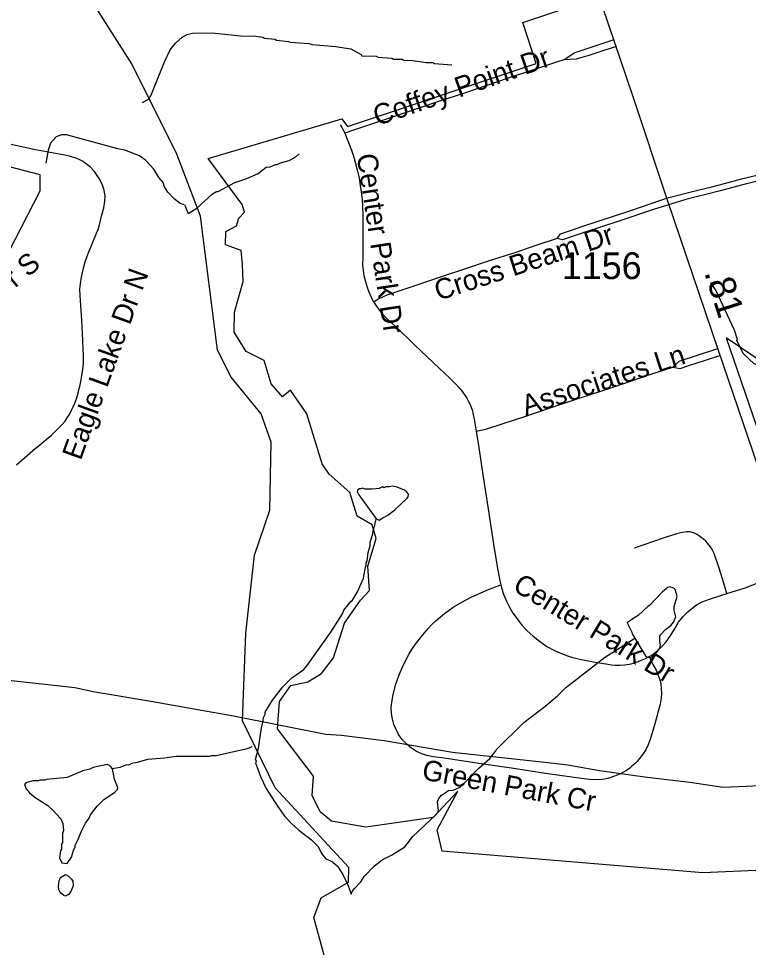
# Model space of a CAD drawing. Extents: x 1383679 to 1536984, y 460658 to 651027.
# Drawn here: x 1420469 to 1423872, y 522240 to 526570 of the extents above; entities that cross this region are included whole.
import ezdxf

# ---------------------------------------------------------------- set-up
doc = ezdxf.new("R2010")
doc.units = 0
for name, color, linetype in [('Default', 7, 'Continuous'), ('Exist Boundary Political City Limit New', 7, 'Continuous'), ('Exist Hydrographic Creek Single Shore', 7, 'Continuous'), ('Exist Hydrographic Misc Water Feature', 7, 'Continuous'), ('Exist Road Non-System Type 51', 7, 'Continuous'), ('Exist Road Non-System Type 51 Label', 7, 'Continuous'), ('Exist Road Secondary Mileage Hundredths English Label', 7, 'Continuous'), ('Exist Road Secondary Type 51 Attributed', 7, 'Continuous'), ('Exist Road Secondary Type 51 Number Label', 7, 'Continuous'), ('Exist Utilities Electrical Transmission Line', 7, 'Continuous'), ('Map Preparation Boundary City Limit Buffer Line', 7, 'Continuous')]:
    doc.layers.add(name, color=color, linetype=linetype)

msp = doc.modelspace()

# ---------------------------------------------------------------- linework, layer by layer
at = {"layer": 'Default'}
msp.add_lwpolyline([(1420395.6, 525428.3), (1420569.7, 525766.2), (1420570.6, 525841.7), (1420263.7, 525920.1)], dxfattribs=at)
at = {"layer": 'Exist Boundary Political City Limit New'}
for points in [[(1424506.5, 522625.4), (1423659.1, 522586.9), (1422443.6, 522688.2), (1422420.5, 522788.5), (1422517.4, 522968.8), (1422402, 522845.7), (1422089, 522800), (1421927.8, 522828), (1421875.5, 522872.4), (1421838.6, 522947.6), (1421844.8, 523038.5), (1421677, 523258.8), (1421685.8, 523386.9), (1421739.1, 523460.8), (1421817.9, 523478.3), (1421882.1, 523516.8), (1421938.2, 523590.3), (1421946.8, 523618.8), (1421989.6, 523751.2), (1422064, 523858.1), (1422105.2, 523904.4), (1422097, 524016.7), (1422136.5, 524146.1), (1422118.6, 524210.2), (1422047.2, 524249.9), (1422013.9, 524361.2), (1421917.4, 524445.6), (1421885.4, 524493.8), (1421813.1, 524726.8), (1421737.4, 524837.9), (1421700, 524806.7), (1421647.8, 524867), (1421614.6, 524976), (1421530, 525018.1), (1421473.8, 525108.6), (1421476.8, 525200.5), (1421516.4, 525344.1), (1421513.4, 525423), (1421507.6, 525489.5), (1421434.6, 525514.8), (1421436.1, 525577.7), (1421484.8, 525604.2), (1421496.5, 525639.7), (1421522.4, 525668.1), (1421511.1, 525703.6), (1421353.1, 525917.7), (1421975.9, 526102.8), (1422003, 526066.5), (1422882.8, 526361.1), (1422820.5, 526552.2), (1423150.5, 526663.2)], [(1423950.5, 524958.7), (1423768.2, 525082), (1424050.4, 524258.6)]]:
    msp.add_lwpolyline(points, dxfattribs=at)
at = {"layer": 'Exist Hydrographic Creek Single Shore'}
msp.add_lwpolyline([(1421962.6, 521953.6), (1421845.6, 522379.4), (1421880.6, 522470.6), (1422007.6, 522543.6), (1422008.6, 522612.5), (1421665.6, 522983.7), (1421513.6, 523295.3), (1421529.6, 523705.3), (1421569.6, 524068.8), (1421640.7, 524277.4), (1421646.6, 524595.7), (1421599.7, 524728), (1421460.6, 524898.2), (1421396.7, 525024.2), (1421317.6, 525649.4), (1421206.7, 525937.2), (1420997.6, 526358.3), (1420795.7, 526677.5), (1420731.7, 527246.6), (1420675.7, 527356.1), (1420645.7, 527514.2), (1420604.7, 527590.5), (1420534.6, 527851.3)], dxfattribs=at)
at = {"layer": 'Exist Hydrographic Misc Water Feature'}
for points in [[(1421047.3, 526179.1), (1421075.2, 526194.7), (1421085.6, 526210.4), (1421149, 526368.9), (1421176.2, 526424.3), (1421200.9, 526455.7), (1421231.5, 526483), (1421255.8, 526496.4), (1421280, 526501.9), (1421372, 526503.8), (1421503.7, 526488.9), (1421575.7, 526487.3), (1421607.5, 526482.6), (1421615.5, 526478.4), (1421663.4, 526473.3), (1421671.3, 526469.1), (1421727.2, 526463.9), (1421735.1, 526459.7), (1421822.9, 526453.7), (1421838.9, 526449.4), (1421946.7, 526440.3), (1422018.5, 526429.3), (1422065.9, 526402.3), (1422069.8, 526396.2), (1422135.8, 526394.7), (1422145.7, 526390.5), (1422209.6, 526385.1), (1422217.5, 526380.9), (1422257.4, 526380), (1422265.4, 526375.8), (1422305.4, 526374.9), (1422369.2, 526365.5), (1422401.2, 526364.8), (1422409.1, 526360.6), (1422489, 526354.8)], [(1421243.6, 525701.8), (1421222.7, 525707.6), (1421195.2, 525730.2), (1421165.9, 525760.8), (1421150.4, 525785.1), (1421142.8, 525805.3), (1421123.3, 525829.7), (1421100.1, 525868.2), (1421063, 525909.1), (1421033.5, 525929.7), (1420964.1, 525957.3), (1420932.1, 525962), (1420693.5, 526027.3), (1420669.5, 526027.9), (1420645.3, 526018.4), (1420618.7, 525989), (1420608, 525957.3), (1420597, 525896)], [(1421259.8, 525661.8), (1421300.3, 525685.8), (1421373.7, 525752.2), (1421391.9, 525763.7), (1421399.9, 525763.5), (1421476.9, 525805.8), (1421533.3, 525824.5), (1421585.8, 525847.3), (1421624.2, 525876.7), (1421642.5, 525878.1), (1421666.7, 525889.5), (1421674.7, 525889.3), (1421690.9, 525896.9), (1421731.2, 525908), (1421761.5, 525925.3), (1421777.8, 525939)], [(1421243.6, 525701.8), (1421247.3, 525691.6), (1421250.1, 525683), (1421259.8, 525661.8)], [(1424706.4, 524858), (1424663.8, 524898.5), (1424630.4, 524923.3), (1424598.6, 524934), (1424478.1, 524910.7), (1424420.2, 524877.8), (1424417.3, 524872.1), (1424342.8, 524858.2), (1424340.8, 524851.8), (1424296.8, 524850.8), (1424280.7, 524847.2), (1424204.8, 524852.9), (1424133.1, 524866.5), (1424085.4, 524879.6), (1424045.7, 524896.4), (1424037.7, 524896.6), (1423942.7, 524942.8), (1423899.3, 524960.3), (1423848.1, 525008.8), (1423817.4, 525069.5), (1423821.5, 525073.4), (1423806.4, 525117.7), (1423720.5, 525303.6), (1423697.2, 525340.1)], [(1422136.1, 524237), (1422150.9, 524231.3), (1422167.1, 524243), (1422191.4, 524254.4), (1422223.9, 524279.7), (1422279.1, 524332.4), (1422285.2, 524340.3), (1422287.5, 524352.2), (1422279.8, 524362.4), (1422267.9, 524370.7), (1422234.3, 524385.4), (1422212.3, 524389.9), (1422198.3, 524386.2), (1422182.3, 524386.6), (1422174.2, 524382.8), (1422166.3, 524386.9), (1422150.1, 524379.3), (1422118, 524376), (1422086, 524376.7), (1422072.1, 524381), (1422066, 524377.2), (1422058, 524377.3), (1422049.9, 524371.5), (1422047.8, 524365.6), (1422055.5, 524349.4), (1422136.1, 524237)], [(1421573.4, 523116.2), (1421587.7, 523168.5), (1421601.8, 523264.1), (1421610.5, 523295.9), (1421610.8, 523311.9), (1421619.2, 523327.7), (1421619.3, 523335.7), (1421653.2, 523392.4), (1421702, 523453.8), (1421742.9, 523496.8), (1421799.8, 523535.5), (1421818.2, 523559.1), (1421925.5, 523708.7), (1421979.4, 523795.4), (1421985.8, 523811.2), (1422020.7, 523854.5), (1422026.8, 523858.3), (1422049, 523897.8), (1422077, 523961.1), (1422086.1, 524012.9), (1422090.2, 524016.8), (1422090.5, 524032.8), (1422094.7, 524040.7), (1422099.6, 524080.6), (1422108.3, 524112.4), (1422108.7, 524128.4), (1422121.5, 524168), (1422121.8, 524184), (1422130.4, 524207.8), (1422136.1, 524237)], [(1423342.1, 523681.4), (1423356.7, 523658.5), (1423391.5, 523599.7), (1423399.3, 523593.6), (1423413.3, 523591.3), (1423421.3, 523595.1), (1423443.8, 523614.5), (1423458.2, 523634.2), (1423462.5, 523650.1), (1423459, 523666.2), (1423459.5, 523690.2), (1423463.6, 523698), (1423486.1, 523721.5), (1423510.5, 523741), (1423522.9, 523756.7), (1423533.4, 523780.5), (1423526.1, 523812.6), (1423526.4, 523828.6), (1423539.4, 523876.3), (1423535.8, 523892.3), (1423530.2, 523908.5), (1423524.3, 523914.6), (1423504.5, 523921), (1423496.4, 523917.2), (1423472, 523897.8), (1423410.6, 523833.2), (1423402.5, 523829.4), (1423357.5, 523786.4), (1423333.2, 523770.9), (1423306.2, 523752.9), (1423327.8, 523709.1), (1423329.7, 523701.1), (1423342.1, 523681.4)], [(1422019.4, 522488.4), (1422025.3, 522500.9), (1422035.7, 522514.7), (1422064.3, 522546), (1422080.8, 522569.6), (1422128, 522620.6), (1422164.6, 522647.7), (1422207.8, 522670.1), (1422270, 522709.3), (1422307, 522756.5), (1422419.2, 522861.9), (1422427.6, 522877.7), (1422422.5, 522917.8), (1422428.8, 522933.7), (1422441.2, 522949.4), (1422473.6, 522970.6), (1422495.6, 522972.2), (1422528, 522987.4), (1422615.2, 523075.3), (1422666.9, 523120.2), (1422693.9, 523156.2), (1422695.9, 523161.6), (1422824.6, 523288.6), (1422922.2, 523362.4), (1422981.6, 523412.1), (1423019, 523449.7), (1423201.2, 523592), (1423342.1, 523681.4)], [(1421557.6, 523174.5), (1421535.7, 523165.6), (1421390.9, 523132.9), (1421366.9, 523133.4), (1421358.8, 523129.6), (1421202.8, 523129.1), (1421151.7, 523121.5), (1421070.5, 523116.1), (1421022.1, 523101.2), (1420998, 523097.8), (1420981.9, 523090.1), (1420973.9, 523090.3), (1420941.6, 523079), (1420906.6, 523072.1)], [(1421573.4, 523116.2), (1421576.5, 523108.7), (1421574.2, 523100.8), (1421596.9, 523036.3), (1421623.6, 522979.8), (1421675.9, 522898.6), (1421710.9, 522849.9), (1421742.2, 522817.1), (1421775.5, 522786.4), (1421834.5, 522741.1), (1421865.9, 522710.4), (1421881.2, 522678.1), (1421900.7, 522653.7), (1421932.3, 522639), (1421955.9, 522618.4), (1421981, 522579.9), (1422004, 522531.4), (1422019.4, 522488.4)], [(1420906.6, 523072.1), (1420901.6, 523079.9), (1420893.9, 523088.1), (1420882, 523092.4), (1420817.6, 523077.8), (1420801.4, 523070.2), (1420769.3, 523062.9), (1420696.6, 523032.6), (1420600.3, 523022.7), (1420592.2, 523018.9), (1420568.2, 523019.4), (1420560.2, 523015.6), (1420536.2, 523016.2), (1420512, 523010.7), (1420503.9, 523006.9), (1420497.8, 522999), (1420505.4, 522978.9), (1420521, 522960.5), (1420546.5, 522938), (1420605.8, 522900.7), (1420629.2, 522880.1), (1420666.3, 522839.3), (1420675.9, 522817.1), (1420679.3, 522785.1), (1420675, 522771.2), (1420674, 522729.2), (1420669.8, 522721.3), (1420669.3, 522697.3), (1420665.1, 522689.4), (1420660.4, 522657.6), (1420671.9, 522633.3), (1420695.9, 522630.8), (1420716.5, 522660.3), (1420725.2, 522692.1), (1420733.6, 522707.9), (1420733.7, 522715.8), (1420746.2, 522739.6), (1420761.1, 522779.2), (1420782, 522818.7), (1420798.5, 522842.4), (1420804.9, 522858.2), (1420835.7, 522897.5), (1420866.4, 522928.8), (1420917.1, 522961.7), (1420931.4, 522975.3), (1420931.6, 522983.3), (1420916.4, 523023.6), (1420906.6, 523072.1)], [(1420688, 522580.3), (1420702.6, 522572.6), (1420716.3, 522558.3), (1420722.1, 522548.2), (1420723.7, 522526.2), (1420713.1, 522500.4), (1420702.7, 522486.7), (1420688.6, 522479), (1420680.6, 522481.2), (1420663, 522495.6), (1420657.2, 522507.7), (1420655.6, 522525.7), (1420658.1, 522549.7), (1420664.5, 522565.5), (1420688, 522580.3)]]:
    msp.add_lwpolyline(points, dxfattribs=at)
at = {"layer": 'Exist Road Non-System Type 51'}
for points in [[(1423011.1, 526378.4), (1423060.2, 526410.7), (1423245.8, 526472.5)], [(1423257.1, 526440.6), (1423202.5, 526423.5), (1423127.9, 526398.4), (1423083.7, 526385.4), (1423068.2, 526381.2), (1423011.1, 526378.4)], [(1423011.1, 526378.4), (1422981.8, 526369.1), (1422874.2, 526333.3), (1422746.7, 526290.7), (1422552.6, 526224.4), (1422423, 526181.7), (1422267.1, 526128.4), (1422124.6, 526081.6), (1422031.2, 526049.6), (1421990.3, 526035.6)], [(1421969.1, 526076.8), (1421986.2, 526045.6), (1421990.3, 526035.6)], [(1421990.3, 526035.6), (1422004.9, 525999.9), (1422021.2, 525956.7), (1422031.7, 525923.7), (1422039.6, 525893.8), (1422049, 525858.9), (1422056.7, 525826.9), (1422062.7, 525792.2), (1422067, 525762.3), (1422070.8, 525726.8), (1422073, 525692.1), (1422074.1, 525652.1), (1422074.3, 525599.1), (1422074.7, 525547.1), (1422073.6, 525495.3), (1422073.8, 525453.8), (1422073.4, 525422.8), (1422075.7, 525396.1), (1422079.4, 525372), (1422084.8, 525348.5), (1422094.6, 525317.3), (1422100.7, 525298.8), (1422107.2, 525285.6), (1422121.6, 525254.6), (1422125.7, 525248.2)], [(1420460.2, 524488.9), (1420546.1, 524565.3), (1420575.8, 524589.3), (1420598, 524607.5), (1420622.5, 524627.6), (1420643, 524647.3), (1420662.4, 524666.3), (1420674.6, 524679.7), (1420686.1, 524693.7), (1420696.6, 524709.1), (1420706.3, 524724.9), (1420716, 524743.8), (1420724.3, 524759.8), (1420731.8, 524777.2), (1420739.2, 524797.7), (1420746.8, 524823.6), (1420750.9, 524839.1), (1420755.1, 524855.3), (1420761.4, 524885.1), (1420770.2, 524945.1), (1420772.1, 524965), (1420772.7, 524981.2), (1420772, 524997.5), (1420768.9, 525066), (1420768.7, 525070), (1420764, 525163.2), (1420756.1, 525279.5), (1420755.7, 525308.7), (1420758.5, 525332.9), (1420762.4, 525364.1), (1420768.4, 525392.6), (1420773.4, 525413), (1420780, 525435.2), (1420793.9, 525474.4), (1420813.2, 525519.8), (1420833.4, 525569.6), (1420840.6, 525586.7), (1420845.2, 525601.5), (1420856.7, 525648.1), (1420866.5, 525688.4), (1420871.5, 525718.5), (1420872.5, 525743), (1420870.4, 525760.2), (1420866.9, 525776.7), (1420861.4, 525793.1), (1420853.5, 525810.2), (1420844.6, 525825), (1420836.5, 525838.4), (1420822.9, 525856.5), (1420803.6, 525878.1), (1420786.6, 525891.6), (1420770, 525903), (1420758.6, 525909.7), (1420748.6, 525914.1), (1420738.7, 525918.6), (1420725.6, 525923.1), (1420706.3, 525929), (1420685, 525933.5), (1420549, 525958), (1420391.5, 525991.8)], [(1423500.4, 525735.9), (1423635.8, 525769.4), (1423701.7, 525786.2), (1423759.9, 525800.7), (1423840.3, 525822.5), (1423910.4, 525840.1), (1423983.6, 525855.4)], [(1423991, 525833.6), (1423938.5, 525819.4), (1423909, 525811.1), (1423863.3, 525799.6), (1423821.2, 525788.5), (1423775.5, 525776.8), (1423733.3, 525765.4), (1423679.6, 525751.8), (1423628.4, 525738.4), (1423579.6, 525726.1), (1423510.4, 525704.8)], [(1422980.3, 525544), (1422996.5, 525567), (1423042, 525582.2), (1423096.1, 525600.7), (1423243, 525649.2), (1423332.8, 525678.9), (1423500.1, 525735.8), (1423500.4, 525735.9)], [(1423510.4, 525704.8), (1423433.6, 525681.1), (1423262.8, 525624.6), (1423110.3, 525573.9), (1423045.6, 525551.9), (1423005.7, 525538.9), (1422980.3, 525544)], [(1422980.3, 525544), (1422881.5, 525512.8), (1422787.5, 525480.1), (1422658.6, 525438.6), (1422553.7, 525403.1), (1422444.1, 525367.5), (1422312.6, 525322.2), (1422186.5, 525280.1), (1422165.6, 525271.4), (1422145.2, 525261.4), (1422125.7, 525248.2)], [(1422125.7, 525248.2), (1422136.5, 525231.3), (1422159, 525201.7), (1422188.7, 525169), (1422246.2, 525115.8), (1422298, 525066), (1422317, 525047.7), (1422431.3, 524938.8), (1422478.1, 524894.9), (1422505.1, 524868.8), (1422525.6, 524847.2), (1422534.9, 524836.4), (1422542.3, 524825.9), (1422550.5, 524814), (1422559.8, 524799.8), (1422566.1, 524788.3), (1422573, 524773.2), (1422583.7, 524745.3), (1422593.5, 524701.8), (1422603.1, 524646.5), (1422603.2, 524646)], [(1423728.1, 525030.2), (1423548, 524971.3), (1423519.7, 524945.6)], [(1423519.7, 524945.6), (1423553.1, 524938.4), (1423594.8, 524952.4), (1423671.6, 524977.7), (1423738.9, 524998.6)], [(1422603.2, 524646), (1422633.8, 524653.3), (1422651.8, 524657.4), (1422732.7, 524683.6), (1422825.7, 524713.9), (1422947, 524754.6), (1423078.5, 524798.3), (1423236.2, 524850.8), (1423416.7, 524912.2), (1423519.7, 524945.6)], [(1422603.2, 524646), (1422614.5, 524571), (1422633.4, 524442.5), (1422658.9, 524284.4), (1422683.9, 524120.2), (1422701, 524015.2), (1422712.7, 523948.2), (1422717.7, 523929.6)], [(1423770.6, 523889.2), (1423756.9, 523937.7), (1423735.8, 524007.5), (1423712.1, 524076), (1423703.7, 524094.9), (1423695.1, 524107.9), (1423681.8, 524123.9), (1423672.8, 524133.9), (1423661.6, 524144), (1423652.1, 524151.5), (1423642.7, 524158.1), (1423633.4, 524164), (1423624, 524169.1), (1423614.5, 524173.1), (1423604.6, 524175.9), (1423595.4, 524176.7), (1423585.5, 524177.2), (1423564.8, 524174.5), (1423536.1, 524167.2), (1423474.2, 524147.6), (1423339.6, 524100.6)], [(1423770.6, 523889.2), (1423856.3, 523915.7), (1424079.3, 524003.4)], [(1423410, 523596.6), (1423425.5, 523562.2), (1423441.3, 523531.9), (1423453.2, 523504.4), (1423458.6, 523487.7), (1423463, 523469.5), (1423465.5, 523445.3), (1423466.5, 523423.4), (1423464.6, 523401), (1423460.4, 523373.3), (1423434.9, 523282.8), (1423413.6, 523209.5), (1423403.1, 523181.8), (1423393.2, 523161.2), (1423375.2, 523134.6), (1423353.4, 523107.1), (1423343.2, 523097.2), (1423329.1, 523084.5), (1423319.2, 523075.9), (1423303.8, 523065.2), (1423287, 523055.3), (1423275.7, 523049.4), (1423259.3, 523042), (1423242.5, 523035.8), (1423230.7, 523031.4), (1423215.3, 523027.2), (1423201.4, 523024.5), (1423186.3, 523022.4), (1423148.4, 523021.2), (1423129, 523021.9), (1423059.6, 523031.6), (1422926.1, 523051.1), (1422768.2, 523074.9), (1422626.8, 523095.1), (1422535, 523109.6), (1422453.5, 523121.4), (1422401.5, 523128.9), (1422372.7, 523135), (1422349.9, 523142.5), (1422324.8, 523153.7), (1422301.1, 523169.1), (1422280.7, 523186.4), (1422257.4, 523209.7), (1422241.2, 523232.1), (1422229.3, 523254.9), (1422219.5, 523278.2), (1422212, 523304.3), (1422208.3, 523329.6), (1422207.2, 523357.3), (1422209.8, 523382.5), (1422216.1, 523418.6), (1422228.5, 523467.5), (1422244.3, 523511), (1422257.9, 523543.3), (1422275.4, 523579.3), (1422289.8, 523607.7), (1422302.5, 523628.2), (1422319.4, 523652.9), (1422347.2, 523689.5), (1422376.9, 523724.5), (1422397.4, 523746.9), (1422415.5, 523764.4), (1422454.9, 523796.2), (1422495.7, 523825.2), (1422536.5, 523850), (1422579.8, 523872.7), (1422652.1, 523904.5), (1422692.9, 523920.6), (1422717.7, 523929.6)], [(1422717.7, 523929.6), (1422721.2, 523916.2), (1422730.9, 523887), (1422744.7, 523854), (1422757.7, 523826.6), (1422774.1, 523798.7), (1422793.2, 523771), (1422815, 523742.4), (1422838.3, 523717), (1422867.7, 523690.4), (1422897.5, 523666.9), (1422932.5, 523643.2), (1422968.5, 523624.1), (1422985, 523616.4), (1423005, 523608), (1423024.4, 523601), (1423047.1, 523593.6), (1423066.4, 523588.1), (1423094.4, 523582.3), (1423157.1, 523570.1), (1423216.6, 523559.5), (1423233.6, 523556.8), (1423251.1, 523555.3), (1423272.6, 523555.4), (1423295.5, 523557.5), (1423324.6, 523562.4), (1423349.5, 523569.2), (1423369.6, 523576.7), (1423391.4, 523585.9), (1423410, 523596.6)], [(1423410, 523596.6), (1423420.9, 523602.8), (1423444.1, 523619.3), (1423471.6, 523645.8), (1423488, 523664.3), (1423506.9, 523691.3), (1423526.7, 523723.8), (1423546.2, 523755.6), (1423568.4, 523782.4), (1423589.1, 523803.8), (1423607.8, 523820.2), (1423629.6, 523836.2), (1423656, 523850.7), (1423690.3, 523863.4), (1423742.8, 523880.6), (1423770.6, 523889.2)]]:
    msp.add_lwpolyline(points, dxfattribs=at)
at = {"layer": 'Exist Road Secondary Type 51 Attributed'}
msp.add_lwpolyline([(1422743, 528873.9), (1422697.5, 528832.7), (1422669.3, 528793.6), (1422638.9, 528745.9), (1422623.7, 528687.3), (1422606.4, 528637.4), (1422593.3, 528554.9), (1422589, 528468.1), (1422610.7, 528389.9), (1422647.6, 528257.5), (1422710.5, 528064.3), (1422808.1, 527780), (1423027.2, 527113.7), (1423187.8, 526631.8), (1423332.1, 526211.8), (1423492.6, 525725.6), (1423731.3, 525024.5), (1424077.3, 524007.6), (1424298.6, 523339.1), (1424461.3, 522868.1), (1424585, 522483.9), (1424843.2, 521739.4)], dxfattribs=at)
at = {"layer": 'Exist Utilities Electrical Transmission Line'}
msp.add_lwpolyline([(1420110.3, 523520.2), (1420633.4, 523462), (1420731.3, 523452), (1420817.1, 523432.5), (1421086.3, 523387.1), (1421471.1, 523319.7), (1421901.6, 523233.2), (1421975.6, 523229.7), (1422173.1, 523203.9), (1422492.2, 523149.7), (1422909.5, 523105.4), (1423029.3, 523091.2), (1423177, 523064.2), (1423400.5, 523033.9), (1423598.1, 523009.9), (1423753.7, 522987), (1423825.8, 522989.6), (1423994.1, 522998.4)], dxfattribs=at)
at = {"layer": 'Map Preparation Boundary City Limit Buffer Line'}
for points in [[(1424506.5, 522625.4), (1423659.1, 522586.9), (1422443.6, 522688.2), (1422420.5, 522788.5), (1422517.4, 522968.8), (1422402, 522845.7), (1422089, 522800), (1421927.8, 522828), (1421875.5, 522872.4), (1421838.6, 522947.6), (1421844.8, 523038.5), (1421677, 523258.8), (1421685.8, 523386.9), (1421739.1, 523460.8), (1421817.9, 523478.3), (1421882.1, 523516.8), (1421938.2, 523590.3), (1421946.8, 523618.8), (1421989.6, 523751.2), (1422064, 523858.1), (1422105.2, 523904.4), (1422097, 524016.7), (1422136.5, 524146.1), (1422118.6, 524210.2), (1422047.2, 524249.9), (1422013.9, 524361.2), (1421917.4, 524445.6), (1421885.4, 524493.8), (1421813.1, 524726.8), (1421737.4, 524837.9), (1421700, 524806.7), (1421647.8, 524867), (1421614.6, 524976), (1421530, 525018.1), (1421473.8, 525108.6), (1421476.8, 525200.5), (1421516.4, 525344.1), (1421513.4, 525423), (1421507.6, 525489.5), (1421434.6, 525514.8), (1421436.1, 525577.7), (1421484.8, 525604.2), (1421496.5, 525639.7), (1421522.4, 525668.1), (1421511.1, 525703.6), (1421353.1, 525917.7), (1421975.9, 526102.8), (1422003, 526066.5), (1422882.8, 526361.1), (1422820.5, 526552.2), (1423150.5, 526663.2)], [(1423950.5, 524958.7), (1423768.2, 525082), (1424050.4, 524258.6)]]:
    msp.add_lwpolyline(points, dxfattribs=at)

# ---------------------------------------------------------------- texts
at = {"layer": 'Exist Road Non-System Type 51 Label'}
for s, rotation, p in [('Coffey Point Dr', 19.1489, (1422142, 526068.4)), ('Center Park Dr', 278.7207, (1422045.2, 525933.6)), ('Cross Beam Dr', 18.1535, (1422426.5, 525253.5)), ('Eagle Lake Dr S', 39.9232, (1419868.5, 524822.3)), ('Eagle Lake Dr N', 70.0539, (1420759, 524506.4)), ('Associates Ln', 18.0612, (1422833.8, 524718)), ('Center Park Dr', 328.7771, (1422767.4, 523907.5)), ('Green Park Cr', 349.3811, (1422345.5, 523023.9))]:
    msp.add_text(s, height=95, rotation=rotation, dxfattribs=at).set_placement(p)
at = {"layer": 'Exist Road Secondary Mileage Hundredths English Label'}
msp.add_text('.81', height=125, rotation=287.7389, dxfattribs=at).set_placement((1423665.1, 525386.3))
at = {"layer": 'Exist Road Secondary Type 51 Number Label'}
msp.add_text('1156', height=125, dxfattribs=at).set_placement((1423002, 525355.4))

doc.saveas('drawing.dxf')
